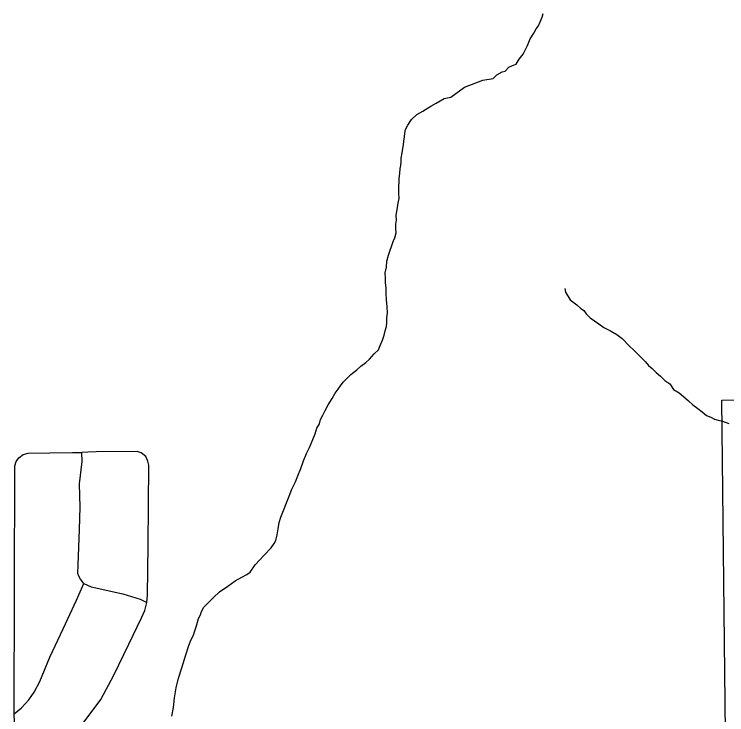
# Model space of a CAD drawing. Extents: x 103424 to 290657, y 38711 to 110967.
# Drawn here: x 214251.3773 to 214251.5988, y 40210.5516 to 40210.7695 of the extents above; entities that cross this region are included whole.
import ezdxf

# ---------------------------------------------------------------- set-up
doc = ezdxf.new("R2010")
doc.units = 0
for name, color, linetype in [('GM_X_Corporation', 7, 'Continuous'), ('GM_X_Minor_River', 7, 'Continuous'), ('GM_X_Township_Road', 7, 'Continuous')]:
    doc.layers.add(name, color=color, linetype=linetype)

msp = doc.modelspace()

# ---------------------------------------------------------------- linework, layer by layer
at = {"layer": 'GM_X_Corporation'}
msp.add_lwpolyline([(214251.38727102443, 40210.28745217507), (214251.3864043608, 40210.33671722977), (214251.39618455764, 40210.346993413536), (214251.40895009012, 40210.358233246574), (214251.41716996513, 40210.3653950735), (214251.4399061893, 40210.38520465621), (214251.560200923, 40210.38727513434), (214251.59872021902, 40210.38787667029), (214251.59869816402, 40210.39100369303), (214251.59881301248, 40210.42915541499), (214251.59876143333, 40210.49290862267), (214251.59874127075, 40210.517830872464), (214251.59722339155, 40210.6494266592), (214251.63745784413, 40210.65015222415)], dxfattribs=at)
at = {"layer": 'GM_X_Minor_River'}
for points in [[(214251.53217840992, 40210.7535954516), (214251.5333109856, 40210.75399886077), (214251.53422859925, 40210.75553958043), (214251.5355268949, 40210.757086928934), (214251.53680246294, 40210.75977537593), (214251.53770871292, 40210.76188617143), (214251.5388119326, 40210.76361912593), (214251.53954488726, 40210.76496571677), (214251.54028541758, 40210.76593162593), (214251.54083087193, 40210.7670840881), (214251.5413687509, 40210.76861533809), (214251.5417248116, 40210.76976306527)], [(214251.45496344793, 40210.601234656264), (214251.45719640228, 40210.60356230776), (214251.45811780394, 40210.60491363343), (214251.45866799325, 40210.60587480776), (214251.45901269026, 40210.607592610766), (214251.45935265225, 40210.60950075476), (214251.45969166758, 40210.611407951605), (214251.46022670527, 40210.6131304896), (214251.4627503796, 40210.619644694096), (214251.46365662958, 40210.6217545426), (214251.4647484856, 40210.62405851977), (214251.4654681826, 40210.6259742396), (214251.46637064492, 40210.628274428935), (214251.46727215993, 40210.63057367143), (214251.46817462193, 40210.632874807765), (214251.46908560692, 40210.63479336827), (214251.47017272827, 40210.637288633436), (214251.47089810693, 40210.63901401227), (214251.47143125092, 40210.640735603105), (214251.47216325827, 40210.6420812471), (214251.47251553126, 40210.64341931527), (214251.4732475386, 40210.64476495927), (214251.47397575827, 40210.6463009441), (214251.47488958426, 40210.64803105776), (214251.47618030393, 40210.649960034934), (214251.4770941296, 40210.6516892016), (214251.47802026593, 40210.65285018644), (214251.47894356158, 40210.65419961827), (214251.4796840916, 40210.65516552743), (214251.48061401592, 40210.65613711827), (214251.48191704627, 40210.65749507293), (214251.48378920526, 40210.6588653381), (214251.4850960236, 40210.6600338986), (214251.4865922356, 40210.6612062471), (214251.48771250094, 40210.66218067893), (214251.48919734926, 40210.6639231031), (214251.4905041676, 40210.665091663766), (214251.49104678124, 40210.66643351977), (214251.49177026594, 40210.6681598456), (214251.4923090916, 40210.6696910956), (214251.4926604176, 40210.671029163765), (214251.49301269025, 40210.67236628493), (214251.49317746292, 40210.67351022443), (214251.49314526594, 40210.67503011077), (214251.49330340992, 40210.676553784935), (214251.49325890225, 40210.6786428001), (214251.4930278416, 40210.680537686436), (214251.49298049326, 40210.682817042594), (214251.49294829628, 40210.684336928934), (214251.4927210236, 40210.68604242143), (214251.49269261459, 40210.68737196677), (214251.4926566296, 40210.6890812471), (214251.4930003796, 40210.6907981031), (214251.49314905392, 40210.692701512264), (214251.49368030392, 40210.694613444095), (214251.49511117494, 40210.69882556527), (214251.4956575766, 40210.69997708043), (214251.49600606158, 40210.701504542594), (214251.49597765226, 40210.70283408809), (214251.49594924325, 40210.70416363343), (214251.49611117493, 40210.70549791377), (214251.49607897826, 40210.707016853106), (214251.49624469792, 40210.7081607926), (214251.4964104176, 40210.709304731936), (214251.49658087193, 40210.71025833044), (214251.4967503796, 40210.71121192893), (214251.49691988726, 40210.71216552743), (214251.49688390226, 40210.713875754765), (214251.49685928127, 40210.71501401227), (214251.49683560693, 40210.71615416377), (214251.4970003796, 40210.7172981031), (214251.49697670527, 40210.71843730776), (214251.49713484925, 40210.719960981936), (214251.49729204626, 40210.721484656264), (214251.49746250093, 40210.7224392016), (214251.4976282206, 40210.7235821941), (214251.49760359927, 40210.7247213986), (214251.49794734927, 40210.7264392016), (214251.49810928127, 40210.727772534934), (214251.49827594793, 40210.72891647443), (214251.4984416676, 40210.73006041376), (214251.49860359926, 40210.7313946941), (214251.49876837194, 40210.73253768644), (214251.4989350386, 40210.733681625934), (214251.49966704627, 40210.73502821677), (214251.50077121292, 40210.73676117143), (214251.50245019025, 40210.7383179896), (214251.50433087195, 40210.73930946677), (214251.50545587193, 40210.74009355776), (214251.50677121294, 40210.740882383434), (214251.5084606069, 40210.74186912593), (214251.5109047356, 40210.7432517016), (214251.51298712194, 40210.7436768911), (214251.51729583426, 40210.74681136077), (214251.52295492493, 40210.74902442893), (214251.52617935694, 40210.749474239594), (214251.52729583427, 40210.75063806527), (214251.52898712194, 40210.751624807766), (214251.5299321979, 40210.75183598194), (214251.53104962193, 40210.752999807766), (214251.53217840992, 40210.7535954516)], [(214251.54849090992, 40210.68421098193), (214251.54870587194, 40210.68307556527), (214251.55008844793, 40210.680636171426), (214251.55221250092, 40210.679161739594), (214251.55337727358, 40210.67804715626), (214251.5543441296, 40210.67730851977), (214251.5551253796, 40210.676374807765), (214251.55629394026, 40210.67506988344), (214251.55764526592, 40210.67414942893), (214251.5589965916, 40210.67322802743), (214251.56054109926, 40210.67212101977), (214251.5626566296, 40210.67102726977), (214251.56458276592, 40210.66992878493), (214251.56632140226, 40210.66863617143), (214251.56846155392, 40210.66640321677), (214251.57001553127, 40210.66491742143), (214251.5713744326, 40210.66361628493), (214251.57254394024, 40210.662311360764), (214251.57351458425, 40210.661382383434), (214251.57448901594, 40210.660264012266), (214251.57565000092, 40210.65933787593), (214251.57681950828, 40210.6580338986), (214251.57817367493, 40210.6569231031), (214251.5795335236, 40210.65562196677), (214251.58107897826, 40210.654515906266), (214251.58225606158, 40210.6528312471), (214251.58399090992, 40210.65172897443), (214251.5853469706, 40210.650617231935), (214251.58689526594, 40210.64932083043), (214251.5882551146, 40210.6480206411), (214251.58979962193, 40210.646913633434), (214251.5911556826, 40210.645802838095), (214251.59250984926, 40210.6446929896), (214251.59385265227, 40210.64415226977), (214251.59500606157, 40210.64360681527), (214251.5961547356, 40210.6432517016), (214251.59749375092, 40210.64290132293), (214251.5994113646, 40210.64218162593)], [(214251.42635549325, 40210.551209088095), (214251.42686969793, 40210.5538804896), (214251.4271850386, 40210.55692783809), (214251.4276907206, 40210.55997897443), (214251.42838674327, 40210.5630338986), (214251.42945871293, 40210.56628768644), (214251.43070397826, 40210.57030473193), (214251.4315950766, 40210.5731749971), (214251.43231477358, 40210.57509071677), (214251.43304678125, 40210.57643636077), (214251.4334066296, 40210.5773946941), (214251.4339369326, 40210.57930662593), (214251.43429299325, 40210.580454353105), (214251.43464810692, 40210.58160113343), (214251.43519450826, 40210.5827535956), (214251.43555435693, 40210.58371098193), (214251.43628731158, 40210.58505757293), (214251.43758939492, 40210.58641552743), (214251.43926363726, 40210.58816173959), (214251.44112822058, 40210.589913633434), (214251.4437541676, 40210.59167973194), (214251.44600416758, 40210.593248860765), (214251.44807045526, 40210.594434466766), (214251.44957519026, 40210.595227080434), (214251.45069924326, 40210.596012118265), (214251.45217272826, 40210.59832272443), (214251.45496344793, 40210.601234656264)]]:
    msp.add_lwpolyline(points, dxfattribs=at)
at = {"layer": 'GM_X_Township_Road'}
for points in [[(214251.37734144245, 40210.55196977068), (214251.37958459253, 40210.55381525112), (214251.3818681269, 40210.556251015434), (214251.3835427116, 40210.55868677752), (214251.3852949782, 40210.562039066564), (214251.3883645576, 40210.56952969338), (214251.39250287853, 40210.5783842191), (214251.39664119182, 40210.587241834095), (214251.398921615, 40210.59246444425), (214251.39797092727, 40210.59378486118), (214251.39743964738, 40210.59470139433), (214251.39707304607, 40210.59552471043), (214251.3971817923, 40210.59827427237), (214251.39761365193, 40210.60929426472), (214251.3977938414, 40210.61620700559), (214251.39759500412, 40210.623504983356), (214251.39844317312, 40210.63036490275), (214251.3983965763, 40210.633238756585)], [(214251.37760862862, 40210.544062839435), (214251.37734144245, 40210.55196977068), (214251.37752474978, 40210.62901032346), (214251.37792553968, 40210.630442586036), (214251.3787581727, 40210.63152997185), (214251.38010654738, 40210.63256145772), (214251.38164754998, 40210.63296845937), (214251.38839872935, 40210.63305544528), (214251.39541087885, 40210.63315175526), (214251.3983965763, 40210.633238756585)], [(214251.37850652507, 40210.52014941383), (214251.37957527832, 40210.52276228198), (214251.38141762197, 40210.52597164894), (214251.38413922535, 40210.530426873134), (214251.38858202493, 40210.53629571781), (214251.39751732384, 40210.547368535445), (214251.40424675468, 40210.55644362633), (214251.4083074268, 40210.56398396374), (214251.41300187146, 40210.5736369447), (214251.41684814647, 40210.58179862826), (214251.4179075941, 40210.58407286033), (214251.4185196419, 40210.58654590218), (214251.41879304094, 40210.588823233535), (214251.41892041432, 40210.60435747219), (214251.41902293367, 40210.61680352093), (214251.4191223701, 40210.62924643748), (214251.41888623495, 40210.630538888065), (214251.418199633, 40210.63191833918), (214251.416801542, 40210.63309892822), (214251.41557124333, 40210.633518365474), (214251.40278034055, 40210.6333661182), (214251.4001736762, 40210.63329156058), (214251.3983965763, 40210.633238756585)], [(214251.398921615, 40210.59246444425), (214251.40124243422, 40210.591464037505), (214251.41110357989, 40210.589301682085), (214251.41648465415, 40210.58756184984), (214251.4185196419, 40210.58654590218)]]:
    msp.add_lwpolyline(points, dxfattribs=at)

doc.saveas('drawing.dxf')
